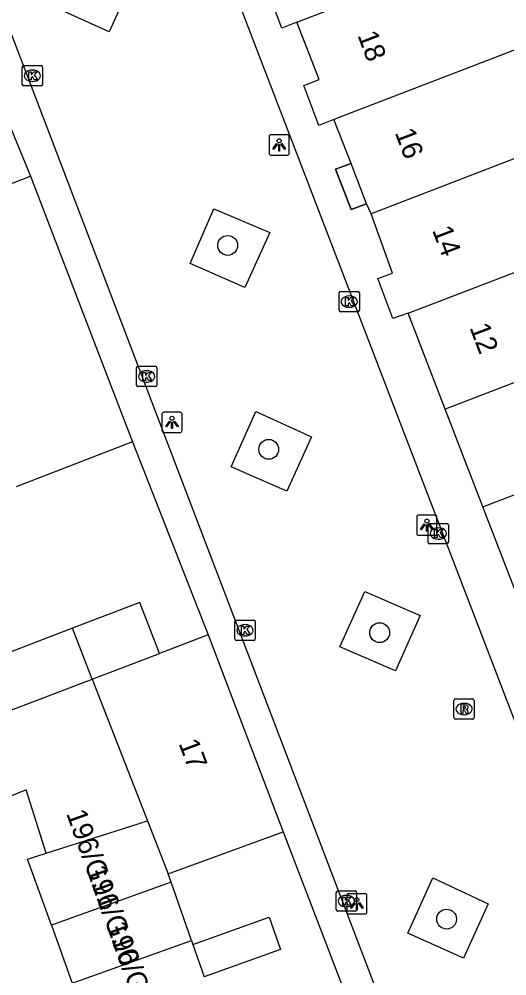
# Model space of a CAD drawing. Extents: x 159265 to 160143, y 383413 to 384319.
# Drawn here: x 159589.78 to 159613.82, y 383632.66 to 383679.81 of the extents above; entities that cross this region are included whole.
import ezdxf

# ---------------------------------------------------------------- set-up
doc = ezdxf.new("R2010")
doc.units = 0
for name, color, linetype in [('IMGEO_Boom', 7, 'Continuous'), ('IMGEO_Kolk', 7, 'Continuous'), ('IMGEO_Lichtpunt', 7, 'Continuous'), ('IMGEO_Muur', 7, 'Continuous'), ('IMGEO_Pand', 7, 'Continuous'), ('IMGEO_Pand_nummerreeks', 7, 'Continuous'), ('IMGEO_Pand_overbouw', 7, 'Continuous'), ('IMGEO_Rijbaan_lokaal_open', 7, 'Continuous'), ('IMGEO_Rioolput', 7, 'Continuous'), ('IMGEO_Voetpad_open', 7, 'Continuous')]:
    doc.layers.add(name, color=color, linetype=linetype)

msp = doc.modelspace()

# ---------------------------------------------------------------- linework, layer by layer
at = {"layer": 'IMGEO_Boom'}
for centre in [(159600.06, 383668.66), (159602.083, 383658.612), (159607.547, 383649.577), (159610.847, 383635.461)]:
    msp.add_circle(centre, 0.489, dxfattribs=at)
at = {"layer": 'IMGEO_Kolk'}
for p, q in [((159589.937, 383676.595), (159589.937, 383677.447)), ((159590.012, 383677.521), (159590.864, 383677.521)), ((159590.425, 383677.301), (159590.45, 383677.301)), ((159590.938, 383677.447), (159590.938, 383676.595)), ((159590.448, 383676.741), (159590.423, 383676.741)), ((159590.864, 383676.521), (159590.012, 383676.521)), ((159605.547, 383665.465), (159605.547, 383666.317)), ((159605.622, 383666.391), (159606.474, 383666.391)), ((159606.548, 383666.317), (159606.548, 383665.465)), ((159606.035, 383666.171), (159606.06, 383666.171)), ((159606.474, 383665.391), (159605.622, 383665.391)), ((159606.058, 383665.611), (159606.033, 383665.611)), ((159595.566, 383661.779), (159595.566, 383662.631)), ((159595.641, 383662.705), (159596.493, 383662.705)), ((159596.567, 383662.631), (159596.567, 383661.779)), ((159596.054, 383662.485), (159596.079, 383662.485)), ((159596.493, 383661.705), (159595.641, 383661.705)), ((159596.077, 383661.925), (159596.052, 383661.925)), ((159610.01, 383654.963), (159610.862, 383654.963)), ((159609.935, 383654.037), (159609.935, 383654.889)), ((159610.423, 383654.743), (159610.448, 383654.743)), ((159610.936, 383654.889), (159610.936, 383654.037)), ((159610.446, 383654.183), (159610.421, 383654.183)), ((159610.862, 383653.963), (159610.01, 383653.963)), ((159600.415, 383649.268), (159600.415, 383650.12)), ((159600.49, 383650.194), (159601.342, 383650.194)), ((159600.903, 383649.974), (159600.928, 383649.974)), ((159601.416, 383650.12), (159601.416, 383649.268)), ((159600.926, 383649.414), (159600.901, 383649.414)), ((159601.342, 383649.194), (159600.49, 383649.194)), ((159605.408, 383635.922), (159605.408, 383636.774)), ((159605.483, 383636.848), (159606.335, 383636.848)), ((159605.896, 383636.628), (159605.921, 383636.628)), ((159606.409, 383636.774), (159606.409, 383635.922)), ((159606.335, 383635.848), (159605.483, 383635.848)), ((159605.919, 383636.068), (159605.894, 383636.068))]:
    msp.add_line(p, q, dxfattribs=at)
for points in [[(159589.937, 383676.595), (159589.937, 383677.447)], [(159590.012, 383677.521), (159590.864, 383677.521)], [(159590.258, 383677.221), (159590.381, 383677.221), (159590.381, 383677.07), (159590.511, 383677.221), (159590.675, 383677.221), (159590.529, 383677.07), (159590.682, 383676.821), (159590.53, 383676.821), (159590.445, 383676.985), (159590.381, 383676.918), (159590.381, 383676.821), (159590.258, 383676.821), (159590.258, 383677.221)], [(159590.938, 383677.447), (159590.938, 383676.595)], [(159590.864, 383676.521), (159590.012, 383676.521)], [(159605.547, 383665.465), (159605.547, 383666.317)], [(159605.622, 383666.391), (159606.474, 383666.391)], [(159606.548, 383666.317), (159606.548, 383665.465)], [(159605.868, 383666.091), (159605.991, 383666.091), (159605.991, 383665.94), (159606.121, 383666.091), (159606.285, 383666.091), (159606.139, 383665.94), (159606.292, 383665.691), (159606.14, 383665.691), (159606.055, 383665.855), (159605.991, 383665.788), (159605.991, 383665.691), (159605.868, 383665.691), (159605.868, 383666.091)], [(159606.474, 383665.391), (159605.622, 383665.391)], [(159595.566, 383661.779), (159595.566, 383662.631)], [(159595.641, 383662.705), (159596.493, 383662.705)], [(159596.567, 383662.631), (159596.567, 383661.779)], [(159595.887, 383662.405), (159596.01, 383662.405), (159596.01, 383662.254), (159596.14, 383662.405), (159596.304, 383662.405), (159596.158, 383662.254), (159596.311, 383662.005), (159596.159, 383662.005), (159596.074, 383662.169), (159596.01, 383662.102), (159596.01, 383662.005), (159595.887, 383662.005), (159595.887, 383662.405)], [(159596.493, 383661.705), (159595.641, 383661.705)], [(159610.01, 383654.963), (159610.862, 383654.963)], [(159609.935, 383654.037), (159609.935, 383654.889)], [(159610.256, 383654.663), (159610.379, 383654.663), (159610.379, 383654.512), (159610.509, 383654.663), (159610.673, 383654.663), (159610.527, 383654.512), (159610.68, 383654.263), (159610.528, 383654.263), (159610.443, 383654.427), (159610.379, 383654.36), (159610.379, 383654.263), (159610.256, 383654.263), (159610.256, 383654.663)], [(159610.936, 383654.889), (159610.936, 383654.037)], [(159610.862, 383653.963), (159610.01, 383653.963)], [(159600.415, 383649.268), (159600.415, 383650.12)], [(159600.49, 383650.194), (159601.342, 383650.194)], [(159600.736, 383649.894), (159600.859, 383649.894), (159600.859, 383649.743), (159600.989, 383649.894), (159601.153, 383649.894), (159601.007, 383649.743), (159601.16, 383649.494), (159601.008, 383649.494), (159600.923, 383649.658), (159600.859, 383649.591), (159600.859, 383649.494), (159600.736, 383649.494), (159600.736, 383649.894)], [(159601.416, 383650.12), (159601.416, 383649.268)], [(159601.342, 383649.194), (159600.49, 383649.194)], [(159605.408, 383635.922), (159605.408, 383636.774)], [(159605.483, 383636.848), (159606.335, 383636.848)], [(159606.409, 383636.774), (159606.409, 383635.922)], [(159605.729, 383636.548), (159605.852, 383636.548), (159605.852, 383636.397), (159605.982, 383636.548), (159606.146, 383636.548), (159606, 383636.397), (159606.153, 383636.148), (159606.001, 383636.148), (159605.916, 383636.312), (159605.852, 383636.245), (159605.852, 383636.148), (159605.729, 383636.148), (159605.729, 383636.548)], [(159606.335, 383635.848), (159605.483, 383635.848)]]:
    msp.add_lwpolyline(points, dxfattribs=at)
for centre, start, end in [((159590.014, 383677.445), 91.552, 178.448), ((159590.014, 383677.445), 91.552, 178.448), ((159590.862, 383677.445), 1.552, 88.448), ((159590.862, 383677.445), 1.552, 88.448), ((159590.014, 383676.597), 181.552, 268.448), ((159590.014, 383676.597), 181.552, 268.448), ((159590.862, 383676.597), 271.552, 358.448), ((159590.862, 383676.597), 271.552, 358.448), ((159605.624, 383666.315), 91.552, 178.448), ((159605.624, 383666.315), 91.552, 178.448), ((159606.472, 383666.315), 1.552, 88.448), ((159606.472, 383666.315), 1.552, 88.448), ((159605.624, 383665.467), 181.552, 268.448), ((159605.624, 383665.467), 181.552, 268.448), ((159606.472, 383665.467), 271.552, 358.448), ((159606.472, 383665.467), 271.552, 358.448), ((159595.643, 383662.629), 91.552, 178.448), ((159595.643, 383662.629), 91.552, 178.448), ((159596.491, 383662.629), 1.552, 88.448), ((159596.491, 383662.629), 1.552, 88.448), ((159595.643, 383661.781), 181.552, 268.448), ((159595.643, 383661.781), 181.552, 268.448), ((159596.491, 383661.781), 271.552, 358.448), ((159596.491, 383661.781), 271.552, 358.448), ((159610.012, 383654.887), 91.552, 178.448), ((159610.012, 383654.887), 91.552, 178.448), ((159610.86, 383654.887), 1.552, 88.448), ((159610.86, 383654.887), 1.552, 88.448), ((159610.012, 383654.039), 181.552, 268.448), ((159610.012, 383654.039), 181.552, 268.448), ((159610.86, 383654.039), 271.552, 358.448), ((159610.86, 383654.039), 271.552, 358.448), ((159600.492, 383650.118), 91.552, 178.448), ((159600.492, 383650.118), 91.552, 178.448), ((159601.34, 383650.118), 1.552, 88.448), ((159601.34, 383650.118), 1.552, 88.448), ((159600.492, 383649.27), 181.552, 268.448), ((159600.492, 383649.27), 181.552, 268.448), ((159601.34, 383649.27), 271.552, 358.448), ((159601.34, 383649.27), 271.552, 358.448), ((159605.485, 383636.772), 91.552, 178.448), ((159605.485, 383636.772), 91.552, 178.448), ((159606.333, 383636.772), 1.552, 88.448), ((159606.333, 383636.772), 1.552, 88.448), ((159605.485, 383635.924), 181.552, 268.448), ((159605.485, 383635.924), 181.552, 268.448), ((159606.333, 383635.924), 271.552, 358.448), ((159606.333, 383635.924), 271.552, 358.448)]:
    msp.add_arc(centre, 0.0765, start, end, dxfattribs=at)
for centre, major_axis, ratio, start_param, end_param in [((159590.424, 383677.021), (-0.387, 0.002), 0.722429, 4.712389, 7.853982), ((159590.449, 383677.021), (-0.39, 0.002), 0.717154, 1.570796, 4.712389), ((159606.034, 383665.891), (-0.387, 0.002), 0.722429, 4.712389, 7.853982), ((159606.059, 383665.891), (-0.39, 0.002), 0.717154, 1.570796, 4.712389), ((159596.053, 383662.205), (-0.387, 0.002), 0.722429, 4.712389, 7.853982), ((159596.078, 383662.205), (-0.39, 0.002), 0.717154, 1.570796, 4.712389), ((159610.422, 383654.463), (-0.387, 0.002), 0.722429, 4.712389, 7.853982), ((159610.447, 383654.463), (-0.39, 0.002), 0.717154, 1.570796, 4.712389), ((159600.902, 383649.694), (-0.387, 0.002), 0.722429, 4.712389, 7.853982), ((159600.927, 383649.694), (-0.39, 0.002), 0.717154, 1.570796, 4.712389), ((159605.895, 383636.348), (-0.387, 0.002), 0.722429, 4.712389, 7.853982), ((159605.92, 383636.348), (-0.39, 0.002), 0.717154, 1.570796, 4.712389)]:
    msp.add_ellipse(centre, major_axis=major_axis, ratio=ratio, start_param=start_param, end_param=end_param, dxfattribs=at)
at = {"layer": 'IMGEO_Lichtpunt'}
for p, q in [((159602.098, 383674.017), (159602.098, 383673.21)), ((159602.098, 383674.017), (159602.098, 383673.21)), ((159603, 383674.112), (159602.192, 383674.112)), ((159603, 383674.112), (159602.192, 383674.112)), ((159603.094, 383673.21), (159603.094, 383674.017)), ((159603.094, 383673.21), (159603.094, 383674.017)), ((159602.192, 383673.116), (159603, 383673.116)), ((159602.192, 383673.116), (159603, 383673.116)), ((159596.82, 383660.343), (159596.82, 383659.536)), ((159596.82, 383660.343), (159596.82, 383659.536)), ((159597.722, 383660.438), (159596.914, 383660.438)), ((159597.722, 383660.438), (159596.914, 383660.438)), ((159597.816, 383659.536), (159597.816, 383660.343)), ((159597.816, 383659.536), (159597.816, 383660.343)), ((159596.914, 383659.442), (159597.722, 383659.442)), ((159596.914, 383659.442), (159597.722, 383659.442)), ((159609.376, 383655.279), (159609.376, 383654.472)), ((159609.376, 383655.279), (159609.376, 383654.472)), ((159610.278, 383655.374), (159609.47, 383655.374)), ((159610.278, 383655.374), (159609.47, 383655.374)), ((159610.372, 383654.472), (159610.372, 383655.279)), ((159610.372, 383654.472), (159610.372, 383655.279)), ((159609.47, 383654.378), (159610.278, 383654.378)), ((159609.47, 383654.378), (159610.278, 383654.378)), ((159605.924, 383636.616), (159605.924, 383635.809)), ((159605.924, 383636.616), (159605.924, 383635.809)), ((159606.826, 383636.711), (159606.018, 383636.711)), ((159606.826, 383636.711), (159606.018, 383636.711)), ((159606.92, 383635.809), (159606.92, 383636.616)), ((159606.92, 383635.809), (159606.92, 383636.616)), ((159606.018, 383635.715), (159606.826, 383635.715)), ((159606.018, 383635.715), (159606.826, 383635.715))]:
    msp.add_line(p, q, dxfattribs=at)
for points in [[(159602.472, 383673.681), (159602.511, 383673.653), (159602.323, 383673.391), (159602.285, 383673.418), (159602.472, 383673.681)], [(159602.574, 383673.633), (159602.621, 383673.633), (159602.621, 383673.311), (159602.574, 383673.311), (159602.574, 383673.633)], [(159602.684, 383673.653), (159602.722, 383673.68), (159602.909, 383673.418), (159602.87, 383673.39), (159602.684, 383673.653)], [(159597.194, 383660.007), (159597.233, 383659.979), (159597.045, 383659.717), (159597.007, 383659.744), (159597.194, 383660.007)], [(159597.296, 383659.959), (159597.343, 383659.959), (159597.343, 383659.637), (159597.296, 383659.637), (159597.296, 383659.959)], [(159597.406, 383659.979), (159597.444, 383660.006), (159597.631, 383659.744), (159597.592, 383659.716), (159597.406, 383659.979)], [(159609.75, 383654.943), (159609.789, 383654.915), (159609.601, 383654.653), (159609.563, 383654.68), (159609.75, 383654.943)], [(159609.852, 383654.895), (159609.899, 383654.895), (159609.899, 383654.573), (159609.852, 383654.573), (159609.852, 383654.895)], [(159609.962, 383654.915), (159610, 383654.942), (159610.187, 383654.68), (159610.148, 383654.652), (159609.962, 383654.915)], [(159606.298, 383636.28), (159606.337, 383636.252), (159606.149, 383635.99), (159606.111, 383636.017), (159606.298, 383636.28)], [(159606.4, 383636.232), (159606.447, 383636.232), (159606.447, 383635.91), (159606.4, 383635.91), (159606.4, 383636.232)], [(159606.51, 383636.252), (159606.548, 383636.279), (159606.735, 383636.017), (159606.696, 383635.989), (159606.51, 383636.252)]]:
    msp.add_lwpolyline(points, dxfattribs=at)
for centre in [(159602.597, 383673.815), (159597.319, 383660.141), (159609.875, 383655.077), (159606.423, 383636.414)]:
    msp.add_circle(centre, 0.0994, dxfattribs=at)
for centre, start, end in [((159602.192, 383674.017), 90, 180), ((159602.192, 383674.017), 90, 180), ((159603, 383674.017), 0, 90), ((159603, 383674.017), 0, 90), ((159602.192, 383673.21), 180, 270), ((159602.192, 383673.21), 180, 270), ((159603, 383673.21), 270, 0), ((159603, 383673.21), 270, 360), ((159596.914, 383660.343), 90, 180), ((159596.914, 383660.343), 90, 180), ((159597.722, 383660.343), 0, 90), ((159597.722, 383660.343), 0, 90), ((159596.914, 383659.536), 180, 270), ((159596.914, 383659.536), 180, 270), ((159597.722, 383659.536), 270, 0), ((159597.722, 383659.536), 270, 360), ((159609.47, 383655.279), 90, 180), ((159609.47, 383655.279), 90, 180), ((159610.278, 383655.279), 0, 90), ((159610.278, 383655.279), 0, 90), ((159609.47, 383654.472), 180, 270), ((159609.47, 383654.472), 180, 270), ((159610.278, 383654.472), 270, 0), ((159610.278, 383654.472), 270, 360), ((159606.018, 383636.616), 90, 180), ((159606.018, 383636.616), 90, 180), ((159606.826, 383636.616), 0, 90), ((159606.826, 383636.616), 0, 90), ((159606.018, 383635.809), 180, 270), ((159606.018, 383635.809), 180, 270), ((159606.826, 383635.809), 270, 0), ((159606.826, 383635.809), 270, 360)]:
    msp.add_arc(centre, 0.0946, start, end, dxfattribs=at)
at = {"layer": 'IMGEO_Muur'}
for points in [[(159595.372, 383658.975), (159599.106, 383649.464)], [(159602.802, 383639.758), (159606.055, 383631.241)]]:
    msp.add_lwpolyline(points, dxfattribs=at)
at = {"layer": 'IMGEO_Pand'}
for points in [[(159603.468, 383679.655), (159602.732, 383679.372), (159601.984, 383681.333), (159602.729, 383681.628), (159601.593, 383684.643)], [(159603.468, 383679.655), (159615.152, 383684.141)], [(159605.294, 383674.866), (159604.557, 383674.573), (159603.813, 383676.535), (159604.56, 383676.83), (159603.468, 383679.655)], [(159616.995, 383679.359), (159605.294, 383674.866)], [(159606.147, 383672.702), (159605.294, 383674.866)], [(159616.644, 383673.873), (159607.13, 383670.22)], [(159606.896, 383670.715), (159606.147, 383672.702)], [(159584.982, 383670.008), (159585.601, 383670.247), (159585.329, 383671.001), (159587.185, 383671.713), (159587.478, 383670.969), (159590.343, 383672.068)], [(159590.343, 383672.068), (159593.104, 383664.88), (159593.814, 383663.032), (159595.372, 383658.975)], [(159607.13, 383670.22), (159606.896, 383670.715)], [(159608.961, 383665.317), (159608.202, 383665.057), (159607.453, 383667.031), (159608.189, 383667.299), (159607.13, 383670.22)], [(159608.961, 383665.317), (159618.515, 383668.985)], [(159610.782, 383660.589), (159608.961, 383665.317)], [(159622.496, 383665.086), (159620.327, 383664.254), (159610.782, 383660.589)], [(159612.634, 383655.783), (159610.782, 383660.589)], [(159612.634, 383655.783), (159622.169, 383659.444), (159624.086, 383660.18)], [(159595.372, 383658.975), (159589.631, 383656.769)], [(159614.485, 383650.978), (159612.634, 383655.783)], [(159596.696, 383648.546), (159595.736, 383651.065), (159592.408, 383649.797)], [(159592.408, 383649.797), (159588.464, 383648.295), (159589.424, 383645.776), (159593.386, 383647.285)], [(159593.386, 383647.285), (159592.408, 383649.797)], [(159599.106, 383649.464), (159596.696, 383648.546)], [(159599.106, 383649.464), (159602.802, 383639.758)], [(159593.386, 383647.285), (159596.696, 383648.546)], [(159593.386, 383647.285), (159596.105, 383640.302)], [(159591.119, 383638.714), (159596.105, 383640.302)], [(159596.105, 383640.302), (159597.123, 383637.687)], [(159597.123, 383637.687), (159602.802, 383639.758)], [(159591.375, 383635.164), (159590.201, 383638.415), (159591.119, 383638.714)], [(159597.268, 383637.276), (159597.123, 383637.687)], [(159597.268, 383637.276), (159591.375, 383635.164)], [(159598.274, 383634.414), (159597.268, 383637.276)], [(159591.375, 383635.164), (159592.405, 383632.31)], [(159598.348, 383634.205), (159602.099, 383635.55), (159602.666, 383633.968), (159598.905, 383632.62)], [(159592.405, 383632.31), (159598.274, 383634.414)], [(159598.274, 383634.414), (159598.348, 383634.205)], [(159598.348, 383634.205), (159598.905, 383632.62)]]:
    msp.add_lwpolyline(points, dxfattribs=at)
at = {"layer": 'IMGEO_Pand_overbouw'}
msp.add_lwpolyline([(159606.896, 383670.715), (159606.147, 383672.702), (159605.381, 383672.413), (159606.152, 383670.433)], close=True, dxfattribs=at)
at = {"layer": 'IMGEO_Rijbaan_lokaal_open'}
msp.add_lwpolyline([(159591.119, 383638.714), (159590.125, 383641.835), (159588.581, 383641.206)], dxfattribs=at)
at = {"layer": 'IMGEO_Rioolput'}
for p, q in [((159611.21, 383645.389), (159611.21, 383646.241)), ((159611.285, 383646.315), (159612.137, 383646.315)), ((159611.698, 383646.095), (159611.723, 383646.095)), ((159612.211, 383646.241), (159612.211, 383645.389)), ((159611.721, 383645.535), (159611.696, 383645.535)), ((159612.137, 383645.315), (159611.285, 383645.315))]:
    msp.add_line(p, q, dxfattribs=at)
for points in [[(159611.21, 383645.389), (159611.21, 383646.241)], [(159611.285, 383646.315), (159612.137, 383646.315)], [(159611.799, 383646.013), (159611.547, 383646.015), (159611.547, 383645.615)], [(159612.211, 383646.241), (159612.211, 383645.389)], [(159611.547, 383645.615), (159611.671, 383645.615), (159611.671, 383645.777), (159611.682, 383645.777)], [(159611.725, 383645.934), (159611.671, 383645.934), (159611.671, 383645.853)], [(159611.671, 383645.853), (159611.723, 383645.853)], [(159611.729, 383645.748), (159611.8, 383645.615), (159611.94, 383645.615), (159611.875, 383645.741)], [(159612.137, 383645.315), (159611.285, 383645.315)]]:
    msp.add_lwpolyline(points, dxfattribs=at)
for centre, radius, start, end in [((159611.287, 383646.239), 0.0765, 91.552, 178.448), ((159611.287, 383646.239), 0.0765, 91.552, 178.448), ((159611.798, 383645.903), 0.109, 350.3612, 89.416), ((159612.135, 383646.239), 0.0765, 1.552, 88.448), ((159612.135, 383646.239), 0.0765, 1.552, 88.448), ((159611.681, 383645.724), 0.0533, 26.0293, 88.6989), ((159611.707, 383646.042), 0.19, 274.7715, 282.9687), ((159611.731, 383645.838), 0.0964, 77.0061, 93.1865), ((159611.745, 383645.895), 0.0378, 276.6634, 79.6772), ((159611.796, 383645.903), 0.112, 277.5842, 350.9817), ((159611.78, 383645.688), 0.108, 29.5134, 73.7905), ((159611.287, 383645.391), 0.0765, 181.552, 268.448), ((159611.287, 383645.391), 0.0765, 181.552, 268.448), ((159612.135, 383645.391), 0.0765, 271.552, 358.448), ((159612.135, 383645.391), 0.0765, 271.552, 358.448)]:
    msp.add_arc(centre, radius, start, end, dxfattribs=at)
for centre, major_axis, ratio, start_param, end_param in [((159611.697, 383645.815), (-0.387, 0.002), 0.722429, 4.712389, 7.853982), ((159611.722, 383645.815), (-0.39, 0.002), 0.717154, 1.570796, 4.712389)]:
    msp.add_ellipse(centre, major_axis=major_axis, ratio=ratio, start_param=start_param, end_param=end_param, dxfattribs=at)
at = {"layer": 'IMGEO_Voetpad_open'}
for points in [[(159609.011, 383627.739), (159587.311, 383684.551), (159597.575, 383688.534), (159619.379, 383631.734), (159609.011, 383627.739)], [(159594.224, 383679.187), (159591.488, 383680.422), (159592.702, 383683.147), (159595.454, 383681.915), (159594.224, 383679.187)], [(159589.409, 383674.359), (159590.343, 383672.068)], [(159606.896, 383670.715), (159606.152, 383670.433), (159605.381, 383672.413), (159606.147, 383672.702)], [(159600.904, 383666.584), (159598.214, 383667.773), (159599.377, 383670.47), (159602.138, 383669.297), (159600.904, 383666.584)], [(159602.97, 383656.544), (159600.227, 383657.755), (159601.453, 383660.478), (159604.194, 383659.235), (159602.97, 383656.544)], [(159595.372, 383658.975), (159599.106, 383649.464)], [(159608.329, 383647.691), (159605.592, 383648.88), (159606.824, 383651.602), (159609.547, 383650.425), (159608.329, 383647.691)], [(159602.802, 383639.758), (159606.055, 383631.241)], [(159611.686, 383633.54), (159608.931, 383634.775), (159610.165, 383637.494), (159612.89, 383636.214), (159611.686, 383633.54)]]:
    msp.add_lwpolyline(points, dxfattribs=at)

# ---------------------------------------------------------------- texts
at = {"layer": 'IMGEO_Pand_nummerreeks'}
for s, rotation, p in [('18', 290.9717, (159606.443, 383679.022)), ('16', 290.9717, (159608.283, 383674.221)), ('14', 290.9717, (159610.125, 383669.416)), ('12', 290.9717, (159611.964, 383664.618)), ('17', 290.844, (159597.628, 383644.128)), ('196/G11', 289.7316, (159592.095, 383640.67)), ('196/G10', 289.7316, (159593.084, 383637.914)), ('196/G09', 289.7325, (159594.075, 383635.149))]:
    msp.add_text(s, height=1, rotation=rotation, dxfattribs=at).set_placement(p)

doc.saveas('drawing.dxf')
